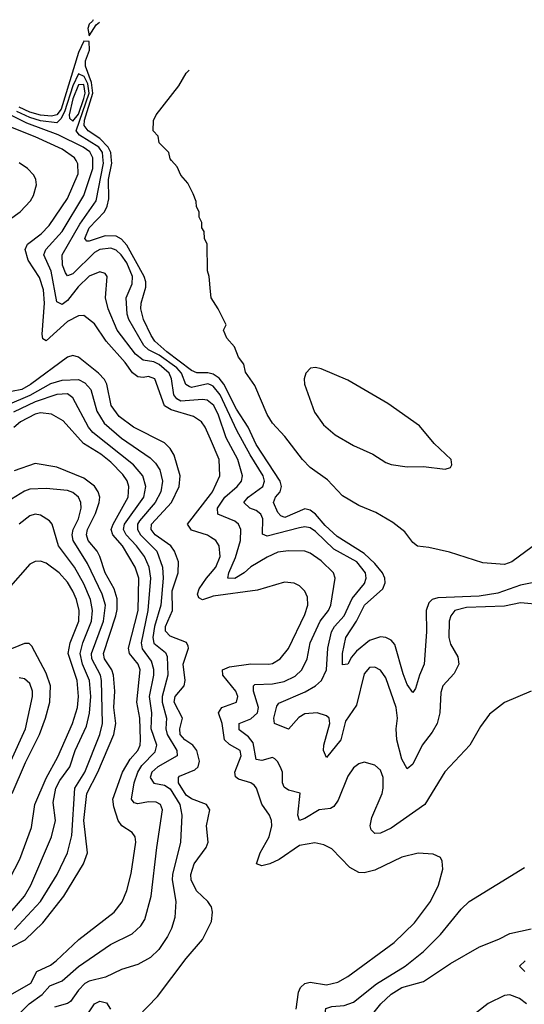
# Model space of a CAD drawing. Header units: inches. Extents: x 1550315 to 1685896, y 510706 to 640504.
# Tile 434 of 452: x 1679292 to 1681164, y 596868 to 600523. Entities that reach past the tile are written whole.
import ezdxf

# ---------------------------------------------------------------- set-up
doc = ezdxf.new("R2010")
doc.units = ezdxf.units.IN
doc.header["$MEASUREMENT"] = 0
for name, color, linetype in [('B6579', 7, 'Continuous'), ('B6589', 7, 'Continuous'), ('B6670', 7, 'Continuous')]:
    doc.layers.add(name, color=color, linetype=linetype)

msp = doc.modelspace()

# ---------------------------------------------------------------- linework, layer by layer
at = {"layer": 'B6579', "color": 5}
for points, elevation in [([(1679183.4, 599730), (1679294.4, 599810), (1679332.6, 599850), (1679343.1, 599870), (1679354.4, 599910), (1679352.4, 599930), (1679345.2, 599945.2), (1679321.9, 599970), (1679290, 599991.4)], 420), ([(1680000, 598965.2), (1679980.9, 599010), (1679966.5, 599030), (1679937.3, 599050), (1679854.7, 599074.7), (1679830, 599089.6), (1679794.2, 599190), (1679770, 599198.2), (1679750, 599194.1), (1679730, 599196.6), (1679711.4, 599211.5), (1679683.9, 599250), (1679612.6, 599330), (1679570, 599393.7), (1679530, 599425), (1679510, 599423.2), (1679470, 599402.9), (1679390, 599330.6), (1679378.4, 599338.4), (1679375.9, 599355.9), (1679384.2, 599470), (1679380.4, 599520.4), (1679365.4, 599565.4), (1679324, 599630), (1679313, 599670), (1679321.4, 599690), (1679371.9, 599728.1), (1679401.1, 599758.9), (1679470, 599858.6), (1679508.7, 599950), (1679508, 599988), (1679501.3, 600000)], 380), ([(1680000, 599100.2), (1679987.6, 599110), (1679970, 599112.8), (1679890, 599107.3), (1679874.8, 599114.8), (1679864.2, 599130), (1679855.5, 599190), (1679847.1, 599210), (1679810, 599243.2), (1679790, 599252.7), (1679750, 599258.6), (1679721.4, 599281.4), (1679654.1, 599370), (1679620.5, 599450), (1679610.8, 599490), (1679617.3, 599570), (1679610, 599580.9), (1679590, 599586.4), (1679550, 599571.1), (1679508.7, 599531.3), (1679470, 599479.7), (1679450, 599466), (1679430, 599475.7), (1679408.8, 599588.8), (1679382.5, 599650), (1679389.9, 599670), (1679450, 599736), (1679530, 599870.1), (1679563.2, 599970), (1679563.7, 600000)], 360), ([(1680000, 599166.8), (1679990, 599170.8), (1679930, 599157.5), (1679920.6, 599160.6), (1679908.7, 599168.7), (1679892.1, 599210), (1679875.1, 599230), (1679810, 599277.5), (1679770, 599297.3), (1679753.1, 599313.1), (1679697.5, 599410), (1679691.1, 599430), (1679686.9, 599490), (1679710, 599542.7), (1679710.5, 599569.5), (1679690, 599619.7), (1679668.9, 599650), (1679650, 599667.6), (1679630, 599674.1), (1679590, 599669.9), (1679570, 599658.9), (1679490, 599578.7), (1679470, 599572.2), (1679462.4, 599582.4), (1679451, 599611), (1679450.2, 599650), (1679516, 599764), (1679575.5, 599850), (1679603.2, 599990), (1679602.2, 600000)], 340), ([(1680000, 599209), (1679990, 599211.5), (1679950, 599211.5), (1679930, 599220.9), (1679838, 599290), (1679793.9, 599330), (1679780.2, 599350), (1679752.1, 599410), (1679741.3, 599450), (1679742.4, 599470), (1679760.2, 599530), (1679760.2, 599550), (1679754.4, 599570), (1679690, 599685.8), (1679670, 599708.3), (1679650, 599719), (1679610, 599720), (1679550, 599700.8), (1679540.9, 599700.9), (1679533.6, 599710), (1679550.6, 599750), (1679606.4, 599810), (1679617.2, 599830), (1679622.5, 599857.5), (1679621.6, 599930), (1679634.4, 599990), (1679633.3, 600000)], 320), ([(1680000, 599514), (1679995.3, 599570), (1679988.7, 599590), (1679988, 599690), (1679978, 599710), (1679976.4, 599736.4), (1679968, 599750), (1679968, 599770), (1679958, 599790), (1679958, 599810), (1679948.4, 599828.4), (1679947.3, 599847.3), (1679936.4, 599876.4), (1679916.4, 599916.4), (1679890, 599946), (1679876.4, 599976.4), (1679855.4, 600000)], 280), ([(1680000, 597235.3), (1679989.8, 597250), (1679948.7, 597288.7), (1679928.8, 597330), (1679927, 597350), (1679939.3, 597390), (1679983.9, 597450), (1679991.9, 597470), (1679985.3, 597530), (1679997.7, 597590), (1679984.7, 597610), (1679930, 597630.7), (1679910, 597644.4), (1679881.8, 597690), (1679881.1, 597710), (1679885.5, 597714.5), (1679941.6, 597738.4), (1679953.8, 597750), (1679959.4, 597770), (1679949.6, 597810), (1679934.3, 597830), (1679905.2, 597850), (1679888.1, 597870), (1679886.9, 597890), (1679896.5, 597930), (1679865.5, 597990), (1679869, 598011), (1679902.7, 598050), (1679905.9, 598070), (1679898.7, 598130), (1679918.3, 598190), (1679917.1, 598197.1), (1679910.9, 598210.9), (1679850, 598234), (1679832.7, 598252.7), (1679832.8, 598270), (1679859.3, 598330), (1679857.7, 598402.3), (1679880.1, 598470), (1679880.8, 598510), (1679866.1, 598550), (1679852.4, 598570), (1679795.3, 598610), (1679779.8, 598630), (1679781.2, 598650), (1679855.2, 598730), (1679883.7, 598790), (1679887.6, 598830), (1679865.7, 598905.7), (1679851, 598931), (1679830, 598951.8), (1679714.1, 599010), (1679660.8, 599050), (1679631.2, 599091.2), (1679615.4, 599170), (1679606.5, 599186.5), (1679584.1, 599210), (1679510, 599270.3), (1679490, 599276.4), (1679470, 599269.9), (1679332, 599168), (1679300.6, 599150), (1679262.3, 599142.3)], 420), ([(1679247.4, 599092.6), (1679330.7, 599129.3), (1679408.2, 599171.8), (1679450, 599184.7), (1679510, 599186.6), (1679534.5, 599174.5), (1679555.9, 599150), (1679578.6, 599070), (1679605.4, 599025.4), (1679670, 598969.6), (1679776.6, 598896.6), (1679796.6, 598876.6), (1679811.7, 598851.7), (1679822.2, 598810), (1679816.3, 598770), (1679795, 598730), (1679737.2, 598662.8), (1679729.4, 598650), (1679729.2, 598630), (1679741, 598610), (1679800.7, 598550), (1679821.8, 598490), (1679824.1, 598450), (1679815.4, 598350), (1679792.1, 598270), (1679786, 598230), (1679790, 598209.1), (1679833.5, 598173.5), (1679839.4, 598159.4), (1679842.4, 598090), (1679820.7, 598010), (1679820.5, 597990), (1679837.4, 597930), (1679835, 597890), (1679839.3, 597870), (1679875, 597810), (1679876.7, 597790), (1679805, 597750), (1679782.3, 597730), (1679775.8, 597710), (1679789.5, 597689.5), (1679830, 597681.6), (1679850, 597667.4), (1679886.6, 597610), (1679894.2, 597570), (1679889, 597470), (1679859, 597350), (1679858.1, 597330), (1679871.4, 597250), (1679867.3, 597190), (1679855.8, 597150), (1679840.5, 597119.5), (1679808.1, 597071.9), (1679778.1, 597041.9), (1679730, 597015.5), (1679670, 596996.8), (1679610.6, 596969.4), (1679550, 596953.8), (1679534.6, 596945.4), (1679510, 596920.4), (1679481.2, 596878.8), (1679469.2, 596870.8), (1679422.1, 596857.9)], 440), ([(1679289, 596831), (1679327.7, 596870), (1679375.3, 596904.7), (1679403.7, 596936.3), (1679450, 596955.8), (1679510, 597008.2), (1679629.6, 597090.4), (1679710, 597130.1), (1679741.2, 597158.8), (1679756.5, 597183.5), (1679780.6, 597270), (1679800.9, 597450), (1679822.2, 597590), (1679814.4, 597610), (1679798.6, 597618.6), (1679770, 597620.1), (1679730, 597611.7), (1679716.4, 597616.4), (1679707.6, 597630), (1679716.9, 597690), (1679730.2, 597730), (1679745.1, 597754.9), (1679794.9, 597805.1), (1679801.2, 597830), (1679779.5, 597890), (1679782.3, 597950), (1679773.8, 598010), (1679790.2, 598090), (1679790.2, 598110.2), (1679781.1, 598141.1), (1679747.8, 598187.8), (1679744.5, 598210), (1679769.4, 598330), (1679779, 598450), (1679772.1, 598490), (1679755.5, 598530), (1679726.1, 598570), (1679687, 598610), (1679677.2, 598630), (1679681.1, 598650), (1679752.4, 598750), (1679760.6, 598790), (1679748.9, 598830), (1679715, 598870), (1679563.6, 598990), (1679548, 599010), (1679490, 599118.7), (1679470, 599133.3), (1679430, 599131.9), (1679350, 599104.3), (1679270, 599065.3)], 460), ([(1679250, 596898), (1679334, 596946), (1679356.2, 596990), (1679406.2, 597013.8), (1679428.1, 597030), (1679511.4, 597108.6), (1679642.3, 597210), (1679671.9, 597248.1), (1679689.4, 597290), (1679706.4, 597353.6), (1679723.2, 597470), (1679720.2, 597490), (1679710, 597506), (1679671.1, 597531.1), (1679658.2, 597550), (1679641.5, 597601.5), (1679637.9, 597630), (1679673.5, 597730), (1679701.7, 597778.3), (1679730.3, 597810), (1679739.3, 597830), (1679740.5, 597850), (1679738.3, 597930), (1679727.4, 597990), (1679739.1, 598110), (1679731.3, 598130), (1679699.8, 598170), (1679695.8, 598190), (1679732.2, 598330), (1679733.7, 598450), (1679721, 598490), (1679673.2, 598570), (1679637.6, 598610), (1679632.2, 598630), (1679638.6, 598650), (1679694.5, 598750), (1679697.8, 598790), (1679691, 598811), (1679675.1, 598835.1), (1679630, 598880.9), (1679593.3, 598910), (1679529.5, 598950), (1679453.5, 599033.5), (1679410, 599058.1), (1679370, 599063), (1679350, 599058.1), (1679295.8, 599030), (1679271.2, 599008.8)], 480), ([(1679259.9, 597080.1), (1679313.1, 597106.9), (1679378.5, 597170), (1679456.6, 597270), (1679529.1, 597390), (1679544, 597430), (1679530.8, 597550), (1679541.4, 597650), (1679581.6, 597730), (1679641.9, 597870), (1679649.3, 597910), (1679641.5, 597970), (1679645.1, 598030), (1679640.9, 598090), (1679634.7, 598110), (1679607, 598150), (1679602.9, 598170), (1679648.9, 598310), (1679653.8, 598333.8), (1679653.6, 598373.6), (1679643.2, 598410), (1679609.7, 598470), (1679590, 598530.5), (1679579.9, 598550), (1679546.7, 598590), (1679539.7, 598610), (1679543.5, 598630), (1679573.8, 598690), (1679587.6, 598730), (1679589.3, 598750), (1679584, 598770), (1679570, 598790.8), (1679530, 598821.4), (1679430, 598861.7), (1679350, 598875.7), (1679272.4, 598847.6)], 520), ([(1679273.6, 597146.4), (1679369.2, 597250), (1679431.4, 597350), (1679469.9, 597430), (1679485.5, 597494.5), (1679496.8, 597670), (1679533.7, 597730), (1679589.4, 597870), (1679599, 597910), (1679596.4, 598070), (1679591.7, 598090), (1679560.4, 598150), (1679558.7, 598170), (1679603.1, 598290), (1679610.4, 598350), (1679598.3, 598390), (1679544.4, 598504.4), (1679490.8, 598590), (1679487, 598610), (1679490.8, 598630), (1679510.2, 598670), (1679520.3, 598710), (1679519, 598730), (1679510.9, 598750), (1679490, 598768.3), (1679470, 598774.8), (1679390, 598782.3), (1679330, 598779.5), (1679310, 598772.6), (1679230, 598722.9)], 540), ([(1680000, 598602.4), (1679989.1, 598609.1), (1679930, 598627.9), (1679914.6, 598650), (1680000, 598759.8)], 380), ([(1679242, 597190), (1679310.7, 597270), (1679333.3, 597310), (1679410.4, 597490), (1679425, 597550), (1679417.1, 597617.1), (1679426.5, 597670), (1679441.3, 597698.7), (1679477.9, 597750), (1679498.2, 597810), (1679540.1, 597899.9), (1679551.7, 597948.3), (1679556.6, 598010), (1679550.9, 598070), (1679525.8, 598130), (1679517, 598170), (1679526.1, 598210), (1679558.3, 598290), (1679562.7, 598330), (1679555.2, 598370), (1679530, 598428.8), (1679495.6, 598490), (1679436.4, 598570), (1679412.5, 598650), (1679403.1, 598663.1), (1679370, 598683.9), (1679350, 598687.3), (1679330, 598681.1), (1679290, 598649.8)], 560), ([(1679238.6, 597301.4), (1679292.8, 597407.2), (1679335.8, 597524.2), (1679348.9, 597610), (1679390, 597707.9), (1679433.8, 597786.2), (1679488.3, 597910), (1679506.7, 597970), (1679510.7, 598010), (1679505.6, 598070), (1679472.3, 598170), (1679479.3, 598210), (1679511.6, 598290), (1679513.5, 598330), (1679503.6, 598370), (1679490, 598401.3), (1679470, 598434.7), (1679438.7, 598470), (1679390, 598506), (1679370, 598513.2), (1679350, 598512.1), (1679330, 598501.7), (1679250, 598409.9)], 580), ([(1680000, 598379), (1679970, 598368.8), (1679956.3, 598376.3), (1679951.4, 598390), (1679957.9, 598410), (1679984.9, 598450), (1680000, 598467.1)], 380), ([(1679264.7, 597650), (1679313.8, 597766.2), (1679365.3, 597870), (1679387.5, 597930), (1679404.7, 597990), (1679406.8, 598050), (1679390, 598097), (1679337.4, 598197.4), (1679327.1, 598207.1), (1679310, 598207), (1679240.7, 598179.3)], 620), ([(1679259, 597770), (1679313.9, 597890), (1679340.1, 598010), (1679339.7, 598030), (1679330, 598058.9), (1679310, 598075.9), (1679290, 598080.2)], 640), ([(1679730, 596821.2), (1679803.4, 596896.6), (1679910, 597038.4), (1679970.9, 597109.1), (1680000, 597168)], 420), ([(1679530.8, 596810), (1679570, 596869.5), (1679590, 596879.3), (1679614.2, 596874.2), (1679629.4, 596850)], 420)]:
    msp.add_lwpolyline(points, dxfattribs=dict(at, elevation=elevation))
at = {"layer": 'B6589', "color": 5}
for points, elevation in [([(1681216.8, 598583.2), (1681117.7, 598510), (1681090, 598500.4), (1681010, 598506.3), (1680886.4, 598546.4), (1680810, 598564.2), (1680768.4, 598568.4), (1680750, 598581.7), (1680721.3, 598621.3), (1680676.1, 598656.1), (1680613.9, 598694), (1680550, 598719.1), (1680490, 598754.8), (1680434.3, 598814.3), (1680370, 598860.7), (1680341.1, 598890), (1680275.4, 598975.4), (1680230, 599025.6), (1680210, 599056.8), (1680164.4, 599164.4), (1680130, 599214), (1680123.6, 599243.6), (1680104, 599270), (1680088.9, 599308.9), (1680060.4, 599340.4), (1680048, 599370), (1680058, 599390), (1680028, 599450), (1680002, 599490), (1680000, 599514)], 280), ([(1681205, 598435), (1681150, 598424), (1681065.3, 598394.7), (1680997, 598383), (1680843.7, 598376.3), (1680822, 598370), (1680810, 598358), (1680799.4, 598330), (1680801, 598250), (1680792.8, 598130), (1680775.1, 598090), (1680760.2, 598039.8), (1680750, 598025.1), (1680730, 598055.1), (1680714.5, 598094.5), (1680683.2, 598203.2), (1680670, 598219.6), (1680650, 598229.4), (1680630, 598231.9), (1680590, 598218.1), (1680541.6, 598178.4), (1680523.4, 598156.6), (1680510, 598130.9), (1680490, 598127.6), (1680489.1, 598170), (1680501.7, 598230), (1680542.2, 598290), (1680571.5, 598350), (1680638.8, 598410), (1680647.4, 598432.6), (1680646.8, 598450), (1680638, 598470), (1680610, 598504.4), (1680570, 598541.8), (1680470, 598604.4), (1680425.7, 598645.7), (1680390, 598687.9), (1680370, 598702.6), (1680350, 598706.7), (1680275.2, 598675.2), (1680260.7, 598680.7), (1680250, 598694), (1680234.2, 598730), (1680241.3, 598750), (1680258.2, 598770), (1680263.3, 598790), (1680258.5, 598810), (1680170, 598945.9), (1680139.6, 599010), (1680096.4, 599076.4), (1680049, 599170), (1680031.7, 599191.7), (1680010, 599206.5), (1680000, 599209)], 320), ([(1681230, 598351.2), (1681150, 598357.9), (1681090, 598346.4), (1680950, 598340.7), (1680905.8, 598330), (1680891, 598310), (1680885.1, 598290), (1680883.7, 598230), (1680890, 598205.3), (1680918, 598158), (1680921.2, 598130), (1680904.2, 598095.8), (1680861.2, 598050), (1680854.5, 598025.5), (1680850.7, 597950), (1680841, 597910), (1680822.2, 597877.8), (1680785, 597830), (1680750, 597759.1), (1680730, 597742), (1680710, 597778.3), (1680691.5, 597850), (1680688.6, 597890), (1680693.9, 597930), (1680689, 597970), (1680650, 598080.4), (1680630, 598108.9), (1680610, 598119.4), (1680590, 598117.8), (1680570, 598095.3), (1680541.8, 597978.2), (1680501.3, 597918.7), (1680483.1, 597850), (1680430, 597784.2), (1680419.6, 597810), (1680420.8, 597830), (1680442.5, 597910), (1680439.6, 597930), (1680430, 597939), (1680396, 597950), (1680350, 597946.5), (1680327.2, 597932.8), (1680290, 597889.8), (1680237.8, 597910), (1680235.2, 597930), (1680245.8, 597974.2), (1680253.7, 597986.3), (1680351.8, 598028.2), (1680389.3, 598050), (1680411.5, 598070), (1680429.9, 598110), (1680435.3, 598190), (1680448.8, 598250), (1680460.5, 598270), (1680496.1, 598310), (1680525.9, 598374.1), (1680570.8, 598430), (1680577.1, 598450), (1680574.4, 598470), (1680543.1, 598510), (1680458, 598558), (1680390, 598623.4), (1680370, 598636.1), (1680350, 598639.9), (1680330, 598636.9), (1680210, 598605.8), (1680192.7, 598612.7), (1680194.4, 598670), (1680187.1, 598687.1), (1680170, 598700.9), (1680146, 598710), (1680123.2, 598730), (1680139.3, 598750), (1680193.6, 598790), (1680200.7, 598810), (1680195.7, 598830), (1680147.1, 598907.1), (1680097.9, 598997.9), (1680035.6, 599130), (1680010, 599162.9), (1680000, 599166.8)], 340), ([(1681190, 598030.8), (1681090, 597988.7), (1681035, 597945), (1681001, 597899), (1680961.6, 597830), (1680869, 597731), (1680794.5, 597610), (1680670, 597521.4), (1680630, 597503.6), (1680610, 597501.5), (1680595.9, 597515.9), (1680592.8, 597530), (1680598.8, 597561.2), (1680636.4, 597650), (1680641, 597670), (1680640.9, 597710), (1680630, 597736.9), (1680610, 597755.1), (1680570, 597766.3), (1680550, 597760.5), (1680530, 597745.6), (1680510, 597715.1), (1680473.6, 597626.4), (1680457.3, 597602.7), (1680444.6, 597595.4), (1680402.8, 597590), (1680350, 597557.2), (1680329.8, 597550), (1680324.6, 597570), (1680332.2, 597652.3), (1680290, 597662.8), (1680273.9, 597673.9), (1680266.7, 597690), (1680266.7, 597730), (1680262.7, 597742.7), (1680250, 597768.7), (1680239, 597779), (1680230, 597784.7), (1680190, 597773), (1680170, 597776.8), (1680158.2, 597838.2), (1680141.2, 597861.2), (1680106.6, 597886.5), (1680105.8, 597910), (1680150, 597927.9), (1680174.7, 597950), (1680178.6, 597970), (1680159.2, 598030), (1680159.5, 598050), (1680165.1, 598054.9), (1680230, 598057.4), (1680273.5, 598066.5), (1680314.1, 598085.9), (1680339.3, 598110), (1680358.1, 598150), (1680369.3, 598210), (1680407.2, 598290), (1680438, 598330), (1680445.8, 598350), (1680462.2, 598450), (1680456.3, 598470), (1680410, 598513.7), (1680370, 598542.3), (1680349.5, 598549.5), (1680290, 598551.7), (1680250, 598545.9), (1680210, 598527.5), (1680150, 598492.1), (1680125.5, 598470), (1680090, 598448.2), (1680064.1, 598450), (1680067.9, 598470), (1680093.2, 598526.8), (1680110.9, 598590), (1680112.9, 598630), (1680103.6, 598650), (1680090, 598661.8), (1680027.8, 598687.8), (1680025.9, 598710), (1680053.8, 598750), (1680099.4, 598790), (1680114.5, 598810), (1680119.1, 598830), (1680101, 598890), (1680057.7, 598970), (1680030, 599054.4), (1680012.9, 599090), (1680000, 599100.2)], 360), ([(1680000, 598759.8), (1680007.9, 598770), (1680034.1, 598830), (1680032.1, 598890), (1680000, 598965.2)], 380), ([(1680000, 598467.1), (1680020.3, 598490), (1680035.8, 598530), (1680032, 598570), (1680020.2, 598590), (1680000, 598602.4)], 380), ([(1680317.8, 596850), (1680326.3, 596913.7), (1680333.9, 596930), (1680350, 596945.6), (1680370, 596950.7), (1680430, 596941), (1680472.9, 596950), (1680510, 596971.9), (1680681.9, 597098.1), (1680756.1, 597170), (1680815.9, 597250), (1680846.3, 597310), (1680861.3, 597370), (1680859.6, 597399.6), (1680853.4, 597413.4), (1680825.4, 597425.4), (1680770, 597429), (1680710, 597414), (1680610, 597366.1), (1680570, 597356.5), (1680550, 597357.8), (1680516.4, 597376.4), (1680450, 597445.3), (1680419.9, 597459.9), (1680386.8, 597466.9), (1680330, 597458.1), (1680254.3, 597405.6), (1680220.2, 597390), (1680190, 597381.6), (1680171, 597390), (1680184.4, 597430), (1680218, 597490), (1680227, 597530), (1680226.2, 597550), (1680218.9, 597570), (1680190, 597610.8), (1680170.9, 597670), (1680161.9, 597681.9), (1680149.8, 597690), (1680103.4, 597703.4), (1680092.3, 597712.3), (1680089.9, 597730), (1680114.3, 597790), (1680110.3, 597810), (1680070, 597832.6), (1680052.6, 597850), (1680043.5, 597910), (1680029.4, 597950), (1680041.8, 597970), (1680097, 597990), (1680101, 598010), (1680093.7, 598030), (1680045.7, 598090), (1680044.4, 598110), (1680070, 598120.4), (1680150, 598131.6), (1680216, 598130), (1680230, 598132.7), (1680258.3, 598150), (1680290, 598189.3), (1680350, 598314.3), (1680361.5, 598350), (1680359.7, 598379.7), (1680350, 598401.7), (1680330, 598420.7), (1680310, 598430.6), (1680274.9, 598434.9), (1680174.3, 598405.7), (1680010, 598382.4), (1680000, 598379)], 380), ([(1680000, 596441.7), (1680050, 596511.8), (1680110, 596544.9), (1680187.7, 596552.3), (1680200.4, 596570), (1680212, 596610), (1680289.9, 596630.1), (1680310, 596640.7), (1680350, 596680.2), (1680410, 596776.5), (1680422.2, 596810), (1680427.7, 596852.3), (1680450, 596860.1), (1680495.8, 596864.2), (1680530, 596876.1), (1680616, 596944), (1680721.6, 597010), (1680790, 597064.3), (1680853.1, 597126.9), (1680930, 597221.5), (1680959.3, 597250), (1681164.7, 597375.3)], 360), ([(1680000, 597168), (1680004, 597176), (1680007.6, 597210), (1680003.7, 597230), (1680000, 597235.3)], 420), ([(1680524.6, 596735.4), (1680631.4, 596870), (1680670, 596905.4), (1680710, 596930.1), (1680790, 596953.4), (1680890, 597020.1), (1680998.2, 597081.8), (1681069.6, 597110), (1681110, 597131.2), (1681190, 597148.2)], 340), ([(1681165.6, 596990), (1681146.3, 597010), (1681167.3, 597030)], 320), ([(1681171.6, 596870), (1681146, 596890), (1681110, 596903.6), (1681090, 596901), (1681030, 596871.1), (1680951.3, 596808.7)], 340)]:
    msp.add_lwpolyline(points, dxfattribs=dict(at, elevation=elevation))
at = {"layer": 'B6589', "color": 5, "elevation": 280}
msp.add_lwpolyline([(1680390, 599231.8), (1680370.6, 599229.4), (1680354, 599210), (1680348, 599190), (1680348.2, 599170), (1680385.6, 599065.6), (1680418.9, 599018.9), (1680462.3, 598982.3), (1680530, 598941.6), (1680601.6, 598910), (1680650, 598879.5), (1680670, 598872.2), (1680730, 598863.1), (1680790, 598863.7), (1680870, 598854.4), (1680890, 598860.7), (1680895.6, 598870), (1680892.8, 598890), (1680829.9, 598949.8), (1680775.7, 599015.7), (1680658.3, 599098.3), (1680510, 599185.1), (1680410, 599226.6)], close=True, dxfattribs=at)
at = {"layer": 'B6670', "color": 5}
for points, elevation in [([(1679564.9, 600522.5), (1679563, 600517), (1679550, 600505.7), (1679545.2, 600490), (1679550, 600462.7), (1679576.6, 600503.4), (1679588.4, 600513.3)], 320), ([(1679633.3, 600000), (1679630, 600030), (1679620.1, 600050), (1679590, 600081), (1679546.4, 600110), (1679531, 600130), (1679533.3, 600150), (1679564, 600250), (1679558.9, 600290), (1679536.1, 600350), (1679536.3, 600370), (1679551.8, 600410), (1679550, 600442), (1679530, 600442.7), (1679510, 600401), (1679445.7, 600190), (1679430, 600169.7), (1679410, 600164.9), (1679370, 600168), (1679330, 600179.7), (1679290, 600198.1)], 320), ([(1679602.2, 600000), (1679599.3, 600030), (1679586.1, 600050), (1679514.5, 600094.5), (1679501.4, 600110), (1679549.7, 600250), (1679544.6, 600284.6), (1679532, 600312), (1679510, 600321.4), (1679490, 600277), (1679459, 600181), (1679445.5, 600154.5), (1679430, 600139.8), (1679370, 600146.9), (1679330, 600159.2), (1679281.6, 600181.6)], 340), ([(1679855.4, 600000), (1679850, 600006), (1679846, 600030), (1679810, 600066), (1679806, 600090), (1679788, 600110), (1679788.7, 600148.7), (1679799, 600170), (1679882.4, 600277.6), (1679910, 600324), (1679921.3, 600335.3)], 280), ([(1679563.7, 600000), (1679563.9, 600010), (1679552.2, 600032.2), (1679527.9, 600050), (1679434.6, 600094.6), (1679318.9, 600138.9), (1679190, 600201.6)], 360), ([(1679501.3, 600000), (1679495.8, 600010), (1679450, 600041.5), (1679350, 600087.8), (1679190, 600150.5)], 380)]:
    msp.add_lwpolyline(points, dxfattribs=dict(at, elevation=elevation))
at = {"layer": 'B6670', "color": 5, "elevation": 360}
msp.add_lwpolyline([(1679530, 600281.5), (1679510, 600281.2), (1679490, 600228.2), (1679475.6, 600170), (1679477, 600157), (1679490, 600146.4), (1679510, 600172.5), (1679530.8, 600230), (1679535.3, 600250)], close=True, dxfattribs=at)

doc.saveas('drawing.dxf')
